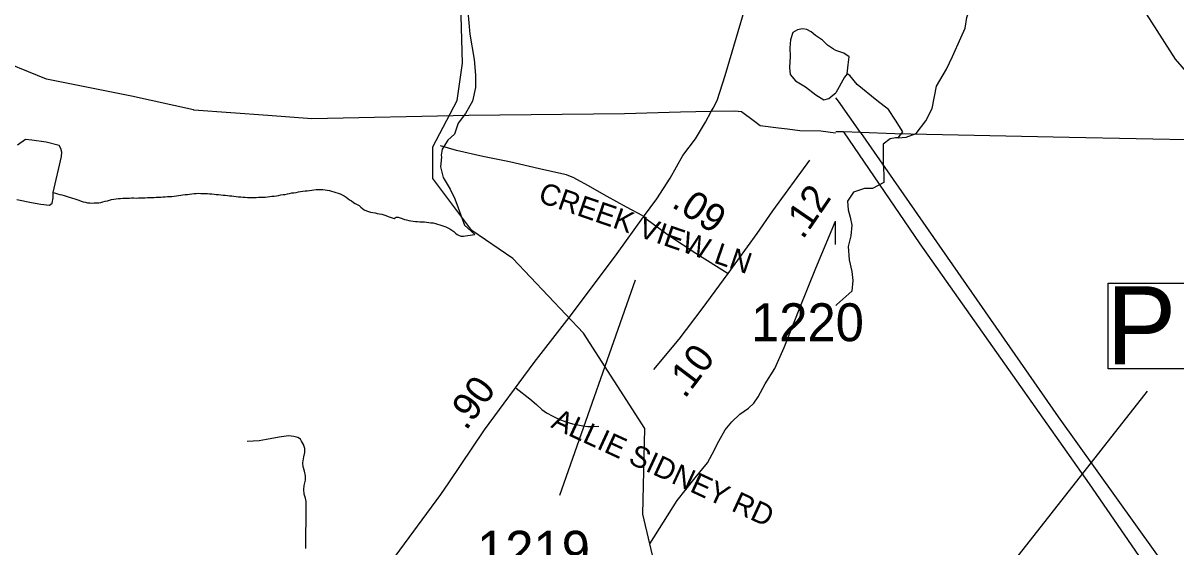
# Model space of a CAD drawing. Extents: x 1950930 to 2061844, y 904556 to 1017002.
# Drawn here: x 1996439 to 2001603, y 945791 to 948137 of the extents above; entities that cross this region are included whole.
import ezdxf

# ---------------------------------------------------------------- set-up
doc = ezdxf.new("R2010")
doc.units = 0
for name, color, linetype in [('Exist Hydrographic Creek Single Shore', 7, 'Continuous'), ('Exist Hydrographic Misc Water Feature', 7, 'Continuous'), ('Exist Road Non-System Type 51', 7, 'Continuous'), ('Exist Road Non-System Type 51 Label', 7, 'Continuous'), ('Exist Road Primary NC Attributed', 7, 'Continuous'), ('Exist Road Primary NC Service Mileage Hundredths English Label', 7, 'Continuous'), ('Exist Road Primary US Structure Standard Bridge CELL', 7, 'Continuous'), ('Exist Road Secondary Structure Pipe Number Label', 7, 'Continuous'), ('Exist Road Secondary Type 51 Attributed', 7, 'Continuous'), ('Exist Road Secondary Type 51 Number Label', 7, 'Continuous'), ('Exist Utilities Electrical Transmission Line', 7, 'Continuous')]:
    doc.layers.add(name, color=color, linetype=linetype)

msp = doc.modelspace()

# ---------------------------------------------------------------- linework, layer by layer
at = {"layer": 'Exist Hydrographic Creek Single Shore'}
for points in [[(1999246.4, 945804.4), (1999214.8, 945937.7), (1999223.8, 946321.5), (1998948.8, 946747.3), (1998632.9, 947082), (1998449.7, 947207.2), (1998274.8, 947440.5), (1998274.8, 947581.7), (1998382.9, 947789.5), (1998407.7, 947956.4), (1998391.7, 948488.4)], [(2000359, 947622.2), (2000395.2, 947626), (2000439.2, 947642.2), (2000483, 947698.1), (2000511, 947754.2), (2000530.8, 947854.3), (2000575.1, 947930.1), (2000602.8, 947986.3), (2000639, 948070.3), (2000659, 948114.2), (2000666.8, 948162.2), (2000678.7, 948198.4)], [(2000359, 947622.2), (2000347.2, 947622.1), (2000323.1, 947618), (2000291.1, 947594), (2000291.3, 947506.1), (2000295.2, 947458.1), (2000295.1, 947422), (2000243.4, 947395.8), (2000207.3, 947395.9), (2000159.4, 947379.8), (2000131.3, 947339.7), (2000135.4, 947299.9), (2000143.3, 947267.9), (2000151.4, 947232), (2000147.4, 947183.8), (2000135.3, 947135.8), (2000139.3, 947076), (2000151.4, 947023.9), (2000155.4, 946983.8), (2000151.5, 946936), (2000111.4, 946899.7), (2000083.6, 946875.7), (2000079.6, 946871.8)], [(1997553.8, 947361.2), (1997563.7, 947361.7), (1997573.7, 947363.1), (1997583.8, 947364.4), (1997593.4, 947367), (1997603.5, 947368.3), (1997613.5, 947369.6), (1997622.7, 947371.8), (1997632.8, 947373.5), (1997642.6, 947375.7), (1997652.5, 947377), (1997662.1, 947378.5), (1997672.1, 947380.5), (1997682.2, 947382.3), (1997691.8, 947383.7), (1997701.9, 947385), (1997711.7, 947385.9), (1997721.8, 947387.2), (1997731.8, 947388.5), (1997741.9, 947389.8), (1997752.1, 947390.8), (1997762, 947391.3), (1997772.2, 947391), (1997781.8, 947390.7), (1997791.9, 947389.5), (1997801.3, 947388.1), (1997811.8, 947386.1), (1997821.2, 947384.3), (1997830.9, 947381.6), (1997840.5, 947378), (1997850.3, 947375.4), (1997859.6, 947372), (1997869, 947367.7), (1997877.6, 947363.5), (1997886, 947357.4), (1997894, 947351.7), (1997901.8, 947345.6), (1997910.2, 947339.9), (1997918.6, 947333.8), (1997927, 947328.8), (1997935.6, 947324.2), (1997944.2, 947319.3), (1997952.5, 947312.4), (1997959.8, 947306), (1997967.6, 947299.9), (1997976.9, 947296.4), (1997986.1, 947293.1), (1997995.9, 947290.4), (1998005.8, 947288.4), (1998015.6, 947286.5), (1998025.4, 947283.8), (1998035.3, 947282.3), (1998045.3, 947281.3), (1998055.2, 947278.5), (1998064.2, 947275.1), (1998074.3, 947270.7), (1998083.5, 947267.3), (1998092.5, 947263.8), (1998101.9, 947261.3), (1998110.5, 947266.8), (1998118.7, 947268), (1998128, 947264.6), (1998137.6, 947261.1), (1998147.7, 947257.6), (1998156.9, 947254.9), (1998166.7, 947252.2), (1998176.6, 947250.3), (1998186.6, 947248.8), (1998196.5, 947247.6), (1998206.3, 947247.4), (1998216.4, 947246.3), (1998226.6, 947246.4), (1998236.7, 947246.1), (1998246.7, 947245), (1998256.3, 947243.8), (1998266.2, 947242.7), (1998276, 947242.1), (1998285.7, 947239.4), (1998295.5, 947236.7), (1998305.1, 947233.2), (1998314.8, 947230.5), (1998324, 947227.1), (1998333.2, 947223.6), (1998342.3, 947219), (1998351.3, 947214.8), (1998359.7, 947209.1), (1998368.1, 947202.9), (1998376.3, 947196.4), (1998384.1, 947189.5), (1998392.3, 947185.5), (1998401.5, 947182.8), (1998411.4, 947182.5), (1998421.4, 947183.9), (1998431.5, 947185.6), (1998462.4, 947190.2)], [(1999246.4, 945804.4), (1999368.6, 945998.9), (1999449.2, 946100.2), (1999504.1, 946167.2), (1999525.7, 946205.5), (1999554.8, 946263.9), (1999584.3, 946314.5), (1999613.6, 946351), (1999649.1, 946385.5), (1999688.7, 946412.2), (1999712.5, 946434.6), (1999732.2, 946462.9), (1999763.1, 946521.5), (1999806.2, 946590.2), (1999847.8, 946683.4), (1999918.7, 946861.5), (1999990.1, 947039.6), (2000077.9, 947249)], [(1999734.8, 944342.2), (1999738.9, 944354.9), (1999730.9, 944689.8), (1999689.9, 944854.8), (1999505.8, 945272), (1999297.9, 945588.2), (1999246.4, 945804.4)]]:
    msp.add_lwpolyline(points, dxfattribs=at)
at = {"layer": 'Exist Hydrographic Misc Water Feature'}
for q in [(2000077.9, 947249), (2000078.8, 947144.7), (2000078.8, 947144.7), (2000078.8, 947144.7)]:
    msp.add_line((2000078.8, 947144.7), q, dxfattribs=at)
for points in [[(1998418.1, 948248.2), (1998431.5, 948188.9), (1998440.5, 948086.9), (1998458.9, 947973.2), (1998465.5, 947903.3), (1998466.1, 947847.6), (1998452.6, 947787.1), (1998421.2, 947731), (1998387.4, 947689.1), (1998371.8, 947638.7), (1998341.8, 947612.4), (1998316, 947572.4), (1998312.3, 947544.7), (1998312.7, 947536.4), (1998308.6, 947492.4), (1998321.1, 947444.7), (1998351.7, 947392.9), (1998373.6, 947349), (1998388.2, 947309.5), (1998416.9, 947231.6), (1998462.4, 947190.2)], [(2000079.3, 948013.9), (2000068.8, 948020), (2000042.1, 948037), (2000020.2, 948059.8), (1999987.8, 948080.6), (1999969.5, 948098), (1999949.5, 948107.9), (1999929.6, 948110.9), (1999907.6, 948106.6), (1999887.3, 948094.6), (1999876, 948062.3), (1999874.2, 948026), (1999874.4, 947986.6), (1999872.8, 947938.1), (1999875, 947906.2), (1999899.4, 947878.5), (1999943.7, 947851.5), (1999989.6, 947815.3), (2000025.7, 947792.8), (2000048.5, 947799), (2000065.9, 947814.2), (2000079, 947824)], [(2000131, 947909.8), (2000134.7, 947950.1), (2000138.8, 947986.1), (2000114.8, 948002), (2000079, 948013.9)], [(2000131, 947909.8), (2000118.8, 947894), (2000079, 947823.9)], [(2000359, 947622.2), (2000379.3, 947650), (2000347.2, 947702.2), (2000315, 947750.1), (2000263, 947789.9), (2000174.9, 947861.9), (2000142.9, 947902), (2000131, 947909.8)], [(1996574.3, 947378.3), (1996611, 947539.8), (1996612.6, 947557.9), (1996608.5, 947574.3), (1996600.3, 947588.5), (1996542.1, 947603.5), (1996478.3, 947611.5), (1996450.4, 947614.6), (1996414.6, 947590.4)], [(1996410.9, 947346.3), (1996476.7, 947333.3), (1996518.7, 947324.9), (1996556.7, 947321.7), (1996568.8, 947330), (1996574.3, 947353.4), (1996574.3, 947378.3)], [(1996574.3, 947378.3), (1996583.9, 947374.7), (1996593.2, 947372.1), (1996603, 947369.3), (1996612.6, 947366.7), (1996622.5, 947364), (1996632.1, 947361.2), (1996641.6, 947358.7), (1996651.2, 947355.9), (1996661, 947353.2), (1996670.3, 947349.9), (1996679.9, 947346.4), (1996689.5, 947342.9), (1996698.8, 947339.4), (1996708, 947336.7), (1996718.2, 947334), (1996727.7, 947332.1), (1996737.7, 947331.1), (1996747.2, 947330), (1996757.6, 947330.9), (1996767.5, 947331.4), (1996777.7, 947331.8), (1996787.8, 947333.6), (1996797, 947335.8), (1996806.8, 947338.8), (1996816.7, 947340.9), (1996826.5, 947343.9), (1996835.7, 947346.6), (1996846, 947348.6), (1996856, 947350), (1996865.9, 947350.6), (1996875.3, 947351.1), (1996885.6, 947352), (1996895.4, 947352.5), (1996905.2, 947353), (1996915.5, 947353.1), (1996925.3, 947353.6), (1996935.6, 947353.3), (1996945.6, 947353), (1996955.7, 947354), (1996965.5, 947354.5), (1996975.6, 947354.2), (1996985.4, 947354.7), (1996995.9, 947355.5), (1997005.5, 947355.3), (1997015.4, 947355.8), (1997025.6, 947356.2), (1997035.5, 947356.4), (1997045.7, 947356.8), (1997055.6, 947357.3), (1997065.4, 947358), (1997075.9, 947358.8), (1997085.3, 947359.4), (1997095.5, 947359.8), (1997105.4, 947360.4), (1997115.4, 947362.1), (1997125.5, 947363.4), (1997135.5, 947364.7), (1997145, 947366.2), (1997155, 947367.5), (1997165.5, 947368.3), (1997174.9, 947369.6), (1997184.9, 947371), (1997194.8, 947371.9), (1997204.8, 947373.2), (1997214.7, 947373.7), (1997224.5, 947374.4), (1997234.8, 947373.9), (1997245, 947374), (1997254.2, 947373.8), (1997264.9, 947373.4), (1997274.3, 947372.4), (1997284.6, 947371.7), (1997294.4, 947370.6), (1997304.5, 947369.4), (1997314.1, 947368.4), (1997324.6, 947367.6), (1997334.6, 947366.6), (1997344.3, 947365.4), (1997354.3, 947364.3), (1997364.2, 947363.3), (1997374.4, 947362.5), (1997383.8, 947361), (1997393.9, 947360.3), (1997403.9, 947359.2), (1997414, 947358.2), (1997424, 947357.4), (1997434.1, 947356.3), (1997443.7, 947356), (1997454, 947355.7), (1997463.6, 947355.4), (1997473.9, 947355.9), (1997483.7, 947356), (1997494, 947356.5), (1997503.8, 947357), (1997514, 947357.1), (1997523.9, 947357.6), (1997533.9, 947359), (1997543.8, 947359.5), (1997553.8, 947361.2)]]:
    msp.add_lwpolyline(points, dxfattribs=at)
at = {"layer": 'Exist Road Non-System Type 51'}
for points in [[(1999215.1, 947273.8), (1999141.4, 947312.2), (1999054.9, 947360.4), (1998969.2, 947409.3), (1998906.5, 947443.8), (1998873.6, 947457.5), (1998852.2, 947462.1), (1998752, 947484.2), (1998618.1, 947515.6), (1998498.9, 947539.3), (1998381.1, 947566.1), (1998308.4, 947587.5)], [(1998648.4, 946501.8), (1998708.9, 946454.3), (1998739.4, 946428.1), (1998762.4, 946406.3), (1998783.6, 946391), (1998812, 946375.8), (1998839.2, 946362.1), (1998870.9, 946351.2), (1998900.4, 946341.9), (1998924.6, 946337), (1998945.9, 946332.6), (1998968.9, 946329.9), (1998983, 946329.4), (1999017.4, 946331.6)], [(1997705.2, 945782.9), (1997707.2, 945972.7), (1997707.2, 945994.2), (1997703.4, 946009.4), (1997698.4, 946027.1), (1997695.9, 946047.4), (1997698.4, 946066.4), (1997703.4, 946089.1), (1997703.4, 946109.4), (1997699, 946129.6), (1997693.9, 946148.6), (1997692.6, 946167.6), (1997696.5, 946194.2), (1997701.5, 946213.1), (1997701.5, 946230.9), (1997695.1, 946248.6), (1997686.4, 946263.8), (1997681.2, 946273.9), (1997669.9, 946280.2), (1997652.1, 946285.2), (1997628.1, 946287.8), (1997586.4, 946281.5), (1997529.4, 946271.4), (1997496.5, 946266.3), (1997443.4, 946262.5)]]:
    msp.add_lwpolyline(points, dxfattribs=at)
at = {"layer": 'Exist Road Primary NC Attributed'}
for points in [[(1999218.6, 947269.5), (1999277.6, 947348.9), (1999337.1, 947441.5), (1999394.2, 947543.9), (1999451.4, 947617.7), (1999496.5, 947693), (1999521.3, 947740.3), (1999529.6, 947756.2), (1999547.7, 947789.3), (1999584.5, 947901.5), (1999653.7, 948139.4), (1999724.4, 948380.3), (1999797.4, 948596.3), (1999879.4, 948898.2), (1999953.1, 949224.9), (1999999.7, 949470.3)], [(1997675.4, 945163.9), (1998310.1, 946025.3), (1998345.7, 946077.2), (1998506.1, 946314.9), (1998728.7, 946616.2), (1998895.2, 946832.1), (1999100.5, 947105.4), (1999218.6, 947269.5)]]:
    msp.add_lwpolyline(points, dxfattribs=at)
at = {"layer": 'Exist Road Secondary Structure Pipe Number Label'}
msp.add_line((1999543.9, 944032.2), (2001476.1, 946488.7), dxfattribs=at)
msp.add_lwpolyline([(2001299.4, 946972), (2002565.5, 946972), (2002565.5, 946588.1), (2001299.4, 946588.1)], close=True, dxfattribs=at)
at = {"layer": 'Exist Road Secondary Type 51 Attributed'}
for points in [[(2001749.9, 947803.3), (2001601.8, 947975.3), (2001413.5, 948271), (2001162.6, 948687.1), (2000971.2, 948974.9), (2000883.1, 949114.8), (2000795.1, 949194.8), (2000658.9, 949266.7), (2000403.3, 949354.4), (2000078.4, 949442.8), (1999999.7, 949470.3)], [(1999596.9, 947015.1), (1999727.8, 947194.2), (1999797, 947295.1), (1999962.5, 947522.5)], [(1999218.6, 947269.5), (1999334.4, 947183.1), (1999453.2, 947105.6), (1999596.9, 947015.1)], [(1999263.7, 946585.2), (1999378.1, 946720.7), (1999481.1, 946857), (1999596.9, 947015.1)]]:
    msp.add_lwpolyline(points, dxfattribs=at)
at = {"layer": 'Exist Road Secondary Type 51 Number Label'}
msp.add_line((1999180.5, 946985.2), (1998841.4, 946020.2), dxfattribs=at)
at = {"layer": 'Exist Utilities Electrical Transmission Line'}
msp.add_line((2000189.9, 947646.4), (2000114, 947650.3), dxfattribs=at)
for points in [[(1999521.3, 947740.3), (1999383.2, 947738.3), (1999133.3, 947730.8), (1998435.5, 947722.1), (1997731.7, 947707.5), (1997535.8, 947722), (1997203.8, 947746.5), (1997201.9, 947748.6), (1996924.1, 947809.1), (1996544.4, 947885.8), (1996292.6, 947986.2), (1996050.7, 948081.7)], [(2000189.9, 947646.4), (2000091.8, 947786.2), (2000079.9, 947802.3)], [(2000078.5, 947642.9), (2000012.9, 947653), (1999918.9, 947653.3), (1999862.9, 947661.5), (1999823.1, 947665.5), (1999741.1, 947675.7), (1999715.2, 947695.8), (1999657.2, 947739.8), (1999627.1, 947741.8), (1999521.3, 947740.3)], [(2000114, 947650.3), (2000096, 947650.3), (2000080, 947650.2)], [(2000114, 947650.3), (2000456.3, 947148.5), (2001215, 946073), (2001594.2, 945522.7)], [(2001725.6, 947611.6), (2001124.1, 947624.8), (2000344, 947640.4), (2000189.9, 947646.4)], [(2000189.9, 947646.4), (2001074.8, 946372.7), (2001595.7, 945647.9)]]:
    msp.add_lwpolyline(points, dxfattribs=at)

# ---------------------------------------------------------------- texts
at = {"layer": 'Exist Road Non-System Type 51 Label'}
for s, rotation, p in [('  CREEK VIEW LN', 340.9241, (1998674.8, 947360.2)), ('  ALLIE SIDNEY RD', 335.2346, (1998734.9, 946357.3))]:
    msp.add_text(s, height=95, rotation=rotation, dxfattribs=at).set_placement(p)
at = {"layer": 'Exist Road Primary NC Service Mileage Hundredths English Label'}
msp.add_text('.90', height=125, rotation=53.5426, dxfattribs=at).set_placement((1998423.6, 946308.4))
at = {"layer": 'Exist Road Primary US Structure Standard Bridge CELL'}
for s, rotation, p in [('.09', 326.907, (1999338.9, 947316.2)), ('.12', 55.5509, (1999931.8, 947163.8)), ('.10', 52.9017, (1999403.1, 946451.2))]:
    msp.add_text(s, height=125, rotation=rotation, dxfattribs=at).set_placement(p)
at = {"layer": 'Exist Road Secondary Structure Pipe Number Label'}
msp.add_text('P193', height=350, dxfattribs=at).set_placement((2001292.3, 946607.9))
at = {"layer": 'Exist Road Secondary Type 51 Number Label'}
for s, p in [('1220', (1999699.6, 946711.8)), ('1219', (1998472.5, 945692.8))]:
    msp.add_text(s, height=170, dxfattribs=at).set_placement(p)

doc.saveas('drawing.dxf')
